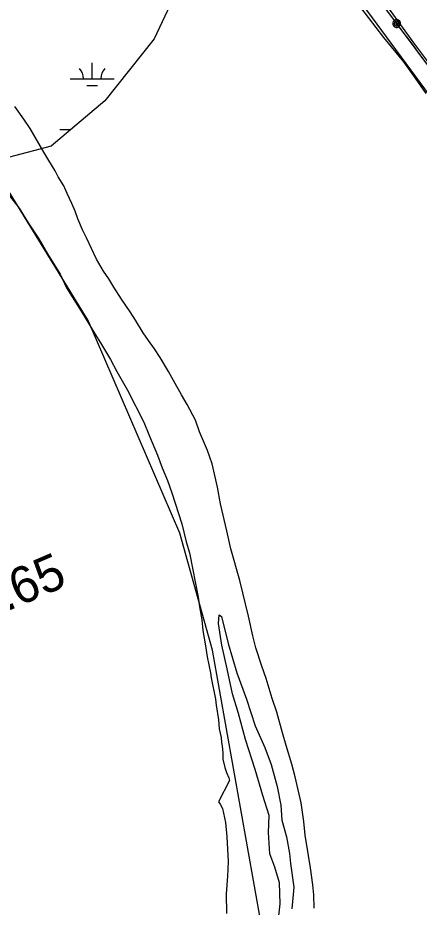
# Model space of a CAD drawing. Extents: x 3245246 to 3283090, y 806824 to 832173.
# Drawn here: x 3274574 to 3275488, y 813809 to 815832 of the extents above; entities that cross this region are included whole.
import ezdxf

# ---------------------------------------------------------------- set-up
doc = ezdxf.new("R2010")
doc.units = 0
for name, color, linetype in [('V-RIVR-RANG-IDEN', 7, 'Continuous'), ('V-ROAD-CNTR', 7, 'Continuous'), ('V-SITE-VEGE', 7, 'Continuous'), ('V-TOPO-SHOR', 7, 'Continuous'), ('V-UTIL-LINE', 7, 'Continuous'), ('V-WETL-SWMP', 7, 'Continuous')]:
    doc.layers.add(name, color=color, linetype=linetype)

msp = doc.modelspace()

# ---------------------------------------------------------------- linework, layer by layer
at = {"layer": 'V-ROAD-CNTR'}
msp.add_lwpolyline([(3275417.3, 815854.9), (3275442.9, 815819), (3275476.9, 815772.5), (3275536.2, 815693.1), (3275591.2, 815615.8), (3275626.9, 815561)], dxfattribs=at)
at = {"layer": 'V-SITE-VEGE'}
for p, q in [((3275335.1, 815880.5), (3275406.1, 815787.6)), ((3275406.1, 815787.6), (3275451.5, 815731.8)), ((3275451.5, 815731.8), (3275478.4, 815694.6)), ((3275478.4, 815694.6), (3275502.9, 815660)), ((3274588.1, 815601.6), (3274567.2, 815630.4)), ((3274602.2, 815580.5), (3274588.1, 815601.6)), ((3274633.4, 815526.4), (3274602.2, 815580.5)), ((3274644.9, 815507.4), (3274633.4, 815526.4)), ((3274658.9, 815484.5), (3274644.9, 815507.4)), ((3274666.2, 815470.3), (3274658.9, 815484.5)), ((3274678.6, 815450.3), (3274666.2, 815470.3)), ((3274543.7, 815441.9), (3274577.4, 815399.5)), ((3274686.5, 815432.4), (3274678.6, 815450.3)), ((3274696.9, 815409.8), (3274686.5, 815432.4)), ((3274577.4, 815399.5), (3274598.1, 815366.1)), ((3274704.9, 815392.8), (3274696.9, 815409.8)), ((3274711, 815375.1), (3274704.9, 815392.8)), ((3274598.1, 815366.1), (3274622.2, 815329.8)), ((3274721.2, 815349.7), (3274711, 815375.1)), ((3274730.1, 815331.8), (3274721.2, 815349.7)), ((3274622.2, 815329.8), (3274641.8, 815295.6)), ((3274753.4, 815283.6), (3274730.1, 815331.8)), ((3274641.8, 815295.6), (3274670.7, 815248.9)), ((3274768.9, 815256.1), (3274753.4, 815283.6)), ((3274781.5, 815238.8), (3274768.9, 815256.1)), ((3274670.7, 815248.9), (3274685.1, 815217.8)), ((3274793, 815219.8), (3274781.5, 815238.8)), ((3274685.1, 815217.8), (3274710.7, 815176.9)), ((3274810.4, 815192.2), (3274793, 815219.8)), ((3274710.7, 815176.9), (3274726.3, 815151.1)), ((3274829.5, 815163.5), (3274810.4, 815192.2)), ((3274841.9, 815144.4), (3274829.5, 815163.5)), ((3274726.3, 815151.1), (3274746.9, 815116.9)), ((3274859.2, 815115.8), (3274841.9, 815144.4)), ((3274746.9, 815116.9), (3274762.7, 815093)), ((3274871.8, 815098.6), (3274859.2, 815115.8)), ((3274885.1, 815079.4), (3274871.8, 815098.6)), ((3274762.7, 815093), (3274784.8, 815055)), ((3274898.4, 815059.3), (3274885.1, 815079.4)), ((3274784.8, 815055), (3274799.4, 815027.5)), ((3274917.3, 815027.9), (3274898.4, 815059.3)), ((3274799.4, 815027.5), (3274824.1, 814985.7)), ((3274928.7, 815007.1), (3274917.3, 815027.9)), ((3274946.7, 814974.8), (3274928.7, 815007.1)), ((3274824.1, 814985.7), (3274861.3, 814912.9)), ((3274959.9, 814952.9), (3274946.7, 814974.8)), ((3274978.5, 814917), (3274959.9, 814952.9)), ((3274861.3, 814912.9), (3274873.8, 814881)), ((3274987.7, 814890.8), (3274978.5, 814917)), ((3274873.8, 814881), (3274891.9, 814837.8)), ((3275005.9, 814848.5), (3274987.7, 814890.8)), ((3274891.9, 814837.8), (3274902.8, 814808.7)), ((3275016.7, 814817.6), (3275005.9, 814848.5)), ((3275028.7, 814764.7), (3275016.7, 814817.6)), ((3274902.8, 814808.7), (3274914.6, 814779.6)), ((3274914.6, 814779.6), (3274924.6, 814751.5)), ((3274924.6, 814751.5), (3274947.3, 814681.5)), ((3275035.3, 814726.8), (3275028.7, 814764.7)), ((3275049.5, 814665.6), (3275035.3, 814726.8)), ((3274947.3, 814681.5), (3274957.4, 814640.7)), ((3275058.7, 814624.8), (3275049.5, 814665.6)), ((3274957.4, 814640.7), (3274964.9, 814615.5)), ((3274964.9, 814615.5), (3274972.4, 814576.6)), ((3275079.5, 814552.2), (3275058.7, 814624.8)), ((3274972.4, 814576.6), (3274977.9, 814549.8)), ((3274977.9, 814549.8), (3274984.7, 814514.6)), ((3275098.8, 814471.4), (3275079.5, 814552.2)), ((3274984.7, 814514.6), (3274987.8, 814492.5)), ((3274987.8, 814492.5), (3274993.1, 814462.9)), ((3275108.6, 814426.9), (3275098.8, 814471.4)), ((3274993.1, 814462.9), (3274995.2, 814439)), ((3274995.2, 814439), (3275001.1, 814403.9)), ((3275115.9, 814399), (3275108.6, 814426.9)), ((3275001.1, 814403.9), (3275004.9, 814379)), ((3275129.6, 814357.9), (3275115.9, 814399)), ((3275004.9, 814379), (3275012.6, 814342.8)), ((3275139.6, 814329.8), (3275129.6, 814357.9)), ((3275012.6, 814342.8), (3275014.5, 814330.8)), ((3275014.5, 814330.8), (3275024.1, 814282.7)), ((3275153, 814284.2), (3275139.6, 814329.8)), ((3275024.1, 814282.7), (3275025.9, 814268.8)), ((3275025.9, 814268.8), (3275031, 814235.6)), ((3275163.8, 814253.3), (3275153, 814284.2)), ((3275176.2, 814205.9), (3275163.8, 814253.3)), ((3275031, 814235.6), (3275032.5, 814215.4)), ((3275032.5, 814215.4), (3275036.6, 814195.1)), ((3275185.2, 814177), (3275176.2, 814205.9)), ((3275036.6, 814195.1), (3275037.7, 814184)), ((3275037.7, 814184), (3275039, 814176.6)), ((3275039, 814176.6), (3275040.7, 814160.1)), ((3275198, 814135), (3275185.2, 814177)), ((3275040.7, 814160.1), (3275040.7, 814146.4)), ((3275040.7, 814146.4), (3275044.9, 814126.9)), ((3275044.9, 814126.9), (3275048.7, 814115.7)), ((3275205.2, 814106.2), (3275198, 814135)), ((3275048.7, 814115.7), (3275054.3, 814103.4)), ((3275054.3, 814103.4), (3275055.7, 814097.9)), ((3275218.6, 814046.9), (3275205.2, 814106.2)), ((3275055.7, 814097.9), (3275030.6, 814049.3)), ((3275030.6, 814049.3), (3275034.8, 814043.5)), ((3275034.8, 814043.5), (3275039.6, 814034.1)), ((3275224.9, 814004.4), (3275218.6, 814046.9)), ((3275039.6, 814034.1), (3275046.7, 814002.5)), ((3275046.7, 814002.5), (3275049.9, 813969.4)), ((3275228.3, 813973.1), (3275224.9, 814004.4)), ((3275049.9, 813969.4), (3275052.6, 813913.5)), ((3275235.3, 813927), (3275228.3, 813973.1)), ((3275239.9, 813899.3), (3275235.3, 813927)), ((3275052.6, 813913.5), (3275051.3, 813879.8)), ((3275245.5, 813860.5), (3275239.9, 813899.3)), ((3275051.3, 813879.8), (3275048.6, 813839.8)), ((3275247.7, 813837.5), (3275245.5, 813860.5)), ((3275048.6, 813839.8), (3275049.3, 813795)), ((3275248.4, 813807.3), (3275247.7, 813837.5))]:
    msp.add_line(p, q, dxfattribs=at)
at = {"layer": 'V-TOPO-SHOR'}
msp.add_line((3276265.2, 814633.2), (3274729.2, 816716.5), dxfattribs=at)
for points in [[(3276282.6, 812201.6), (3276194, 812426.8), (3276117.3, 812485.1), (3275992.7, 812660), (3275951.9, 812726.6), (3275935.2, 812827.2), (3275733.8, 813052), (3275383.9, 813151.9), (3275192.1, 813410), (3275017.3, 814393.8), (3274943, 814660.2), (3274734.6, 815143.8), (3274176.3, 816052.1)], [(3275165.4, 813763.4), (3275171.4, 813817.2), (3275169.4, 813865.3), (3275158.8, 813900.8), (3275147.6, 813930.6), (3275144.9, 813979.5), (3275146.3, 814018.1), (3275131.9, 814063.4), (3275114, 814122.9), (3275092, 814190.7), (3275076.2, 814249.7), (3275062.7, 814295), (3275050.6, 814351.9), (3275038.4, 814405.3), (3275030.5, 814454.9), (3275032.5, 814474.1), (3275037.4, 814470.8), (3275052.9, 814409.1), (3275072.6, 814342.8), (3275094.5, 814282.5), (3275114.5, 814222.3), (3275136.1, 814172.9), (3275150.4, 814134.3), (3275164.2, 814084), (3275172.6, 814041.2), (3275175.3, 814007.6), (3275185.3, 813969.7), (3275192.6, 813931.8), (3275195, 813909.1)], [(3275195, 813909.1), (3275201.9, 813854.8), (3275197.4, 813805.5)]]:
    msp.add_lwpolyline(points, dxfattribs=at)
at = {"layer": 'V-UTIL-LINE'}
for points in [[(3274948.7, 816472.3), (3275629.6, 815559.8), (3275957.4, 815115), (3276245.2, 814738.5), (3276520.7, 814353.7), (3276802.8, 813974.9), (3277079, 813598.8), (3278098.1, 812200.8)], [(3275436.1, 815819.1), (3275437, 815821.8), (3275434.8, 815821.2), (3275434, 815818.6), (3275436, 815816.4), (3275438.8, 815818.3), (3275439.6, 815822.9), (3275435.8, 815825), (3275431.3, 815823.2), (3275430.4, 815818.7), (3275432.2, 815814.6), (3275436.9, 815813.5), (3275441.5, 815816.5), (3275443.3, 815824.5), (3275440.7, 815826.8), (3275437.4, 815828), (3275433.9, 815827.8), (3275430.7, 815826.3), (3275428.4, 815823.7), (3275427.2, 815820.4), (3275427.4, 815816.9), (3275428.9, 815813.7), (3275431.5, 815811.4), (3275434.8, 815810.2), (3275438.3, 815810.4), (3275441.5, 815811.9), (3275443.8, 815814.5), (3275445, 815817.8), (3275444.8, 815821.3), (3275443.3, 815824.5)], [(3275459.4, 815787.9), (3275479.7, 815760.6)]]:
    msp.add_lwpolyline(points, dxfattribs=at)
at = {"layer": 'V-WETL-SWMP'}
for p, q in [((3274743.3, 815693.5), (3274743.3, 815729.5)), ((3274693.3, 815693.6), (3274793.3, 815693.5)), ((3274731.3, 815678.1), (3274755.3, 815678.1)), ((3274669.9, 815578.1), (3274694.9, 815578.1))]:
    msp.add_line(p, q, dxfattribs=at)
msp.add_lwpolyline([(3274405.7, 816940.5), (3274584.1, 816761.9), (3274696.8, 816583.3), (3274828.3, 816395.3), (3274884.6, 816282.5), (3274941, 816094.6), (3274950.4, 815925.4), (3274884.6, 815784.4), (3274771.9, 815643.4), (3274649.9, 815540), (3274471.4, 815493)], dxfattribs=at)
for centre, start, end in [((3274688.1, 815694), 359.2032, 40.7468), ((3274798.6, 815694), 139.2032, 180.7468)]:
    msp.add_arc(centre, 35.2, start, end, dxfattribs=at)

# ---------------------------------------------------------------- texts
at = {"layer": 'V-RIVR-RANG-IDEN'}
msp.add_text('R-261.65', height=83, rotation=23.2804, dxfattribs=at).set_placement((3274270.6, 814361.7))

doc.saveas('drawing.dxf')
